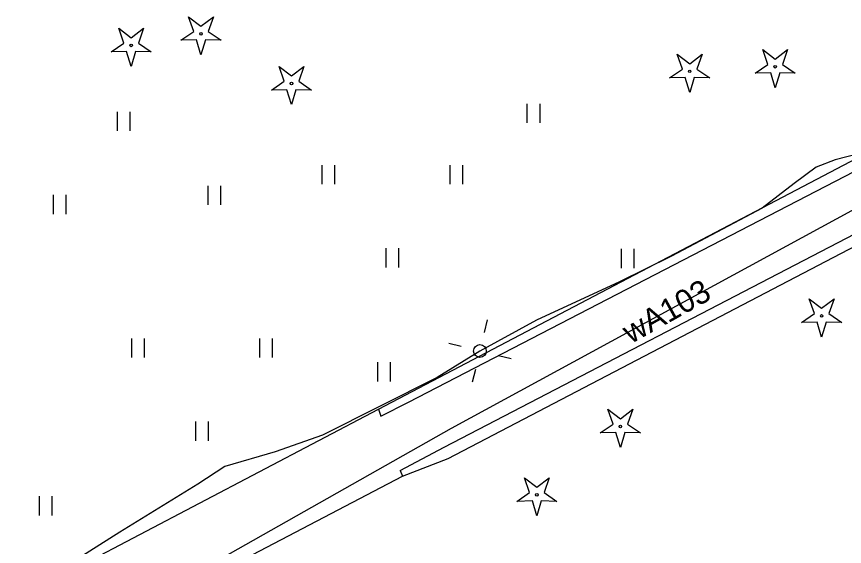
# Model space of a CAD drawing. Extents: x 6434771 to 6436222, y 5663454 to 5664782.
# Drawn here: x 6435047.59 to 6435079.93, y 5664082.27 to 5664102.96 of the extents above; entities that cross this region are included whole.
import ezdxf

# ---------------------------------------------------------------- set-up
doc = ezdxf.new("R2010")
doc.units = 0
for name, color, linetype in [('Warstwa 10', 7, 'Continuous'), ('Warstwa 12', 7, 'Continuous'), ('Warstwa 13', 7, 'Continuous'), ('Warstwa 2', 7, 'Continuous'), ('Warstwa 4', 7, 'Continuous'), ('Warstwa 5', 7, 'Continuous'), ('Warstwa 9', 7, 'Continuous')]:
    doc.layers.add(name, color=color, linetype=linetype)

msp = doc.modelspace()

# ---------------------------------------------------------------- linework, layer by layer
at = {"layer": 'Warstwa 10'}
for points in [[(6435054.009, 5664102.037), (6435054.511, 5664102.384), (6435054.309, 5664102.96), (6435054.794, 5664102.59), (6435055.279, 5664102.96), (6435055.077, 5664102.384), (6435055.579, 5664102.037), (6435054.969, 5664102.051), (6435054.794, 5664101.467), (6435054.619, 5664102.051)], [(6435051.282, 5664101.584), (6435051.784, 5664101.931), (6435051.582, 5664102.507), (6435052.067, 5664102.137), (6435052.552, 5664102.507), (6435052.35, 5664101.931), (6435052.852, 5664101.584), (6435052.242, 5664101.598), (6435052.067, 5664101.014), (6435051.892, 5664101.598)], [(6435073.1, 5664100.57), (6435073.602, 5664100.917), (6435073.4, 5664101.493), (6435073.885, 5664101.123), (6435074.37, 5664101.493), (6435074.168, 5664100.917), (6435074.67, 5664100.57), (6435074.06, 5664100.584), (6435073.885, 5664100), (6435073.71, 5664100.584)], [(6435076.439, 5664100.75), (6435076.941, 5664101.097), (6435076.739, 5664101.673), (6435077.224, 5664101.303), (6435077.709, 5664101.673), (6435077.507, 5664101.097), (6435078.009, 5664100.75), (6435077.399, 5664100.764), (6435077.224, 5664100.18), (6435077.049, 5664100.764)], [(6435057.544, 5664100.095), (6435058.046, 5664100.442), (6435057.844, 5664101.018), (6435058.329, 5664100.648), (6435058.814, 5664101.018), (6435058.612, 5664100.442), (6435059.114, 5664100.095), (6435058.504, 5664100.109), (6435058.329, 5664099.525), (6435058.154, 5664100.109)], [(6435078.254, 5664091.02), (6435078.756, 5664091.367), (6435078.554, 5664091.943), (6435079.039, 5664091.573), (6435079.524, 5664091.943), (6435079.322, 5664091.367), (6435079.824, 5664091.02), (6435079.214, 5664091.034), (6435079.039, 5664090.45), (6435078.864, 5664091.034)], [(6435070.391, 5664086.704), (6435070.893, 5664087.051), (6435070.691, 5664087.627), (6435071.176, 5664087.257), (6435071.661, 5664087.627), (6435071.459, 5664087.051), (6435071.961, 5664086.704), (6435071.351, 5664086.718), (6435071.176, 5664086.134), (6435071.001, 5664086.718)], [(6435067.129, 5664084.034), (6435067.631, 5664084.381), (6435067.429, 5664084.957), (6435067.914, 5664084.587), (6435068.399, 5664084.957), (6435068.197, 5664084.381), (6435068.699, 5664084.034), (6435068.089, 5664084.048), (6435067.914, 5664083.464), (6435067.739, 5664084.048)]]:
    msp.add_lwpolyline(points, close=True, dxfattribs=at)
for centre in [(6435054.794, 5664102.292), (6435052.067, 5664101.839), (6435073.885, 5664100.825), (6435077.224, 5664101.005), (6435058.329, 5664100.35), (6435079.039, 5664091.275), (6435071.176, 5664086.959), (6435067.914, 5664084.289)]:
    msp.add_circle(centre, 0.05, dxfattribs=at)
at = {"layer": 'Warstwa 12'}
for points in [[(6435038.299, 5664072.587), (6435039.382, 5664073.684), (6435043.619, 5664074.162), (6435053.669, 5664080.721), (6435064.575, 5664086.889), (6435085.867, 5664098.462), (6435088.82, 5664099.517), (6435093.717, 5664100.857), (6435100.714, 5664103.883), (6435102.529, 5664104.221), (6435104.308, 5664104.989), (6435108.264, 5664111.212), (6435112.413, 5664116.862)], [(6435083.558, 5664098.396), (6435079.561, 5664097.367), (6435078.831, 5664097.079), (6435077.961, 5664096.443), (6435076.711, 5664095.489), (6435073.178, 5664093.606), (6435071.147, 5664092.606), (6435067.897, 5664091.109), (6435065.691, 5664089.904), (6435064.02, 5664088.866), (6435059.537, 5664086.614), (6435057.698, 5664085.964), (6435055.726, 5664085.394), (6435054.667, 5664084.707), (6435051.628, 5664082.831), (6435048.753, 5664081.007)]]:
    msp.add_lwpolyline(points, dxfattribs=at)
at = {"layer": 'Warstwa 2'}
msp.add_circle((6435065.691, 5664089.904), 0.25, dxfattribs=at)
at = {"layer": 'Warstwa 4'}
for points in [[(6435065.87, 5664090.632), (6435065.989, 5664091.118)], [(6435064.963, 5664090.083), (6435064.477, 5664090.202)], [(6435066.419, 5664089.725), (6435066.905, 5664089.606)], [(6435065.512, 5664089.176), (6435065.393, 5664088.69)]]:
    msp.add_lwpolyline(points, dxfattribs=at)
at = {"layer": 'Warstwa 5'}
for p, q in [((6435061.733, 5664087.636), (6435086.735, 5664100.752)), ((6435067.541, 5664098.812), (6435067.541, 5664099.562)), ((6435068.041, 5664098.812), (6435068.041, 5664099.562)), ((6435051.529, 5664098.497), (6435051.529, 5664099.247)), ((6435052.029, 5664098.497), (6435052.029, 5664099.247)), ((6435064.451, 5664085.711), (6435088.344, 5664098.172)), ((6435059.524, 5664096.415), (6435059.524, 5664097.165)), ((6435060.024, 5664096.415), (6435060.024, 5664097.165)), ((6435064.524, 5664096.415), (6435064.524, 5664097.165)), ((6435065.024, 5664096.415), (6435065.024, 5664097.165)), ((6435055.074, 5664095.609), (6435055.074, 5664096.359)), ((6435055.574, 5664095.609), (6435055.574, 5664096.359)), ((6435049.029, 5664095.247), (6435049.029, 5664095.997)), ((6435049.529, 5664095.247), (6435049.529, 5664095.997)), ((6435062.024, 5664093.165), (6435062.024, 5664093.915)), ((6435062.524, 5664093.165), (6435062.524, 5664093.915)), ((6435071.22, 5664093.143), (6435071.22, 5664093.893)), ((6435071.72, 5664093.143), (6435071.72, 5664093.893)), ((6435052.094, 5664089.646), (6435052.094, 5664090.396)), ((6435052.594, 5664089.646), (6435052.594, 5664090.396)), ((6435057.094, 5664089.646), (6435057.094, 5664090.396)), ((6435057.594, 5664089.646), (6435057.594, 5664090.396)), ((6435061.697, 5664088.719), (6435061.697, 5664089.469)), ((6435062.197, 5664088.719), (6435062.197, 5664089.469)), ((6435041.976, 5664077.272), (6435061.733, 5664087.636)), ((6435054.594, 5664086.396), (6435054.594, 5664087.146)), ((6435055.094, 5664086.396), (6435055.094, 5664087.146)), ((6435062.672, 5664085.012), (6435064.451, 5664085.711)), ((6435045.24, 5664075.923), (6435062.672, 5664085.012)), ((6435048.487, 5664083.485), (6435048.487, 5664084.235)), ((6435048.987, 5664083.485), (6435048.987, 5664084.235))]:
    msp.add_line(p, q, dxfattribs=at)
at = {"layer": 'Warstwa 9'}
for p, q in [((6435061.733, 5664087.636), (6435086.735, 5664100.752)), ((6435062.897, 5664087.91), (6435086.89, 5664100.33)), ((6435062.897, 5664087.91), (6435086.89, 5664100.33)), ((6435064.296, 5664086.153), (6435088.148, 5664098.545)), ((6435064.296, 5664086.153), (6435088.148, 5664098.545)), ((6435064.451, 5664085.711), (6435088.344, 5664098.172)), ((6435061.82, 5664087.363), (6435062.897, 5664087.91)), ((6435061.82, 5664087.363), (6435062.897, 5664087.91)), ((6435041.976, 5664077.272), (6435061.733, 5664087.636)), ((6435061.733, 5664087.636), (6435061.82, 5664087.363)), ((6435061.733, 5664087.636), (6435061.82, 5664087.363)), ((6435062.575, 5664085.234), (6435064.296, 5664086.153)), ((6435062.575, 5664085.234), (6435064.296, 5664086.153)), ((6435062.672, 5664085.012), (6435064.451, 5664085.711)), ((6435062.575, 5664085.234), (6435062.672, 5664085.012)), ((6435062.575, 5664085.234), (6435062.672, 5664085.012)), ((6435045.24, 5664075.923), (6435062.672, 5664085.012))]:
    msp.add_line(p, q, dxfattribs=at)

# ---------------------------------------------------------------- texts
at = {"layer": 'Warstwa 13'}
msp.add_text('wA103', height=0.9, rotation=29.2208, dxfattribs=at).set_placement((6435071.584, 5664090.168))

doc.saveas('drawing.dxf')
